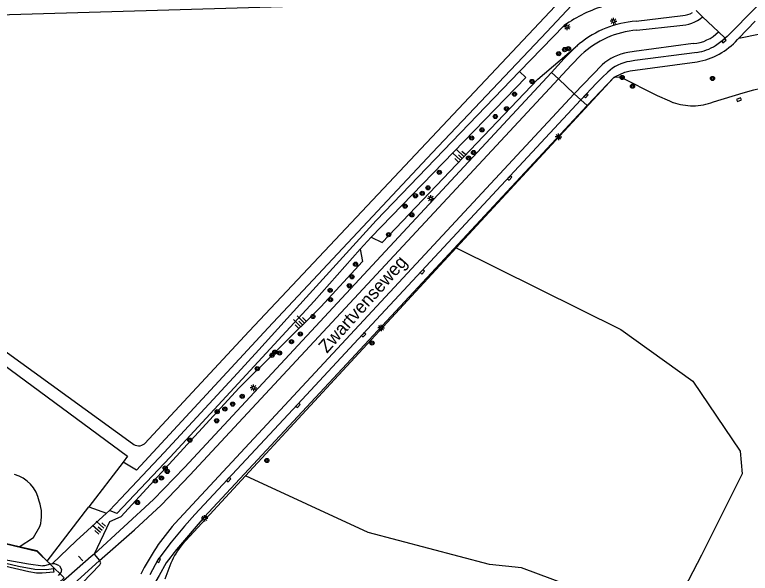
# Model space of a CAD drawing. Extents: x 128999 to 131010, y 395498 to 399007.
# Drawn here: x 130170.7 to 130311.9, y 397783.7 to 397890.8 of the extents above; entities that cross this region are included whole.
import ezdxf

# ---------------------------------------------------------------- set-up
doc = ezdxf.new("R2010")
doc.units = 0
for name, color, linetype in [('gg-afsc-faunaraster', 7, 'Continuous'), ('gg-afsc-hekwerk', 7, 'Continuous'), ('gg-afsc-muur', 7, 'Continuous'), ('gg-anno-openbare ruimte label', 7, 'Continuous'), ('gg-knt-BGT kruinlijn', 7, 'Continuous'), ('gg-knt-bovenkant onderkant talud', 7, 'Continuous'), ('gg-knt-verharding', 7, 'Continuous'), ('gg-knt-verharding nz', 7, 'Continuous'), ('gg-kntw-beschoeiing', 7, 'Continuous'), ('gg-kntw-bovenkant insteek waterloop', 7, 'Continuous'), ('gg-kntw-greppel-droge sloot', 7, 'Continuous'), ('gt-grn-groengrens', 7, 'Continuous'), ('gt-grn-vlakafsluiter', 7, 'Continuous'), ('gt-grn-weggrens', 7, 'Continuous'), ('gt-symb-boom', 7, 'Continuous'), ('gt-symb-kolk', 7, 'Continuous'), ('gt-symb-lichtmast', 7, 'Continuous'), ('gt-symb-talud symbool', 7, 'Continuous'), ('gx-grn-maaiveld', 7, 'Continuous')]:
    doc.layers.add(name, color=color, linetype=linetype)

# ---------------------------------------------------------------- blocks, each defined once
blk = doc.blocks.new('gt0-KOLK')
at = {"layer": 'gt-symb-kolk'}
blk.add_lwpolyline([(0, 0), (0.38, 0), (0.38, 0.4), (-0.38, 0.4), (-0.38, 0), (0, 0)], dxfattribs=at)
blk = doc.blocks.new('gt0-BOOM')
at = {"layer": 'gt-symb-boom'}
for radius in [0.4, 0.2]:
    blk.add_circle((0, 0), radius, dxfattribs=at)
blk = doc.blocks.new('gt0-LMAST')
at = {"layer": 'gt-symb-lichtmast'}
for p, q in [((-0.18, 0.17), (-0.45, 0.44)), ((-0.01, 0.25), (-0.01, 0.62)), ((0.17, 0.17), (0.44, 0.44)), ((-0.26, 0), (-0.63, 0)), ((-0.18, -0.18), (-0.45, -0.45)), ((-0.01, -0.25), (-0.01, -0.63)), ((0.44, -0.45), (0.17, -0.18)), ((0.24, 0), (0.62, 0))]:
    blk.add_line(p, q, dxfattribs=at)
blk.add_circle((-0.01, 0), 0.25, dxfattribs=at)
blk = doc.blocks.new('gt0-TALUD_1')
at = {"layer": 'gt-symb-talud symbool'}
for p, q in [((-1, -1), (-1, 0)), ((-0.5, -2), (-0.5, 0)), ((0, -1), (0, 0)), ((0.5, -2), (0.5, 0)), ((1, -1), (1, 0))]:
    blk.add_line(p, q, dxfattribs=at)

msp = doc.modelspace()

# ---------------------------------------------------------------- linework, layer by layer
at = {"layer": 'gg-afsc-faunaraster'}
for p in [(130191.53, 397804.99), (130176.99, 397786.01)]:
    msp.add_line(p, (130184.97, 397796.42), dxfattribs=at)
msp.add_lwpolyline([(130150.22, 397837.21), (130192.38, 397806.1), (130191.53, 397804.99)], dxfattribs=at)
at = {"layer": 'gg-afsc-hekwerk'}
for p, q in [((130285.77, 397878.77), (130255.5, 397846.07)), ((130255.5, 397846.07), (130215.07, 397802.38)), ((130177.61, 397785.4), (130176.99, 397786.01)), ((130200.71, 397785.63), (130199.53, 397782.51))]:
    msp.add_line(p, q, dxfattribs=at)
for points in [[(129732.86, 397895.38), (129752.57, 397890.52), (129776.36, 397884.66), (129795.93, 397879.85), (129813.54, 397875.49), (129830.42, 397871.3), (129850.09, 397866.47), (129864.8, 397862.81), (129872.12, 397861.01), (129882.04, 397858.59), (129891.84, 397856.22), (129904.2, 397853.17), (129916.44, 397850.11), (129984.83, 397833.4), (130005.01, 397828.5), (130044.41, 397819.04), (130066.59, 397813.82), (130096.18, 397806.71), (130145.46, 397794.95), (130175, 397787.91)], [(130297.1, 397873.92), (130296.5, 397874.22), (130294.15, 397875.23), (130287.03, 397878.83), (130285.77, 397878.77)], [(130304.84, 397874.06), (130310.54, 397875.81), (130312.64, 397876.4), (130314.76, 397876.88), (130319.24, 397877.65)], [(130171.61, 397788.76), (130155.38, 397792.57), (130138.08, 397796.73), (130120.86, 397800.8), (130108.53, 397803.78), (130105.55, 397804.5)], [(130215.07, 397802.38), (130203.56, 397789.94), (130202.96, 397789.27)], [(130176.99, 397786.01), (130175.03, 397787.95), (130171.61, 397788.76)], [(130175, 397787.91), (130180.21, 397782.82), (130175.42, 397778.35), (130154.2, 397783.6)]]:
    msp.add_lwpolyline(points, dxfattribs=at)
for centre, radius, start, end in [((130301.66, 397889.7), 16.42, 253.8766, 267.4749), ((130300.19, 397887.42), 14.15, 273.0551, 289.2028), ((130215.19, 397779.18), 15.85, 140.5003, 155.9949)]:
    msp.add_arc(centre, radius, start, end, dxfattribs=at)
at = {"layer": 'gg-afsc-muur'}
msp.add_lwpolyline([(130309.3, 397874.55), (130309.46, 397874.15), (130310.22, 397874.47), (130310.06, 397874.86), (130309.3, 397874.55)], dxfattribs=at)
at = {"layer": 'gg-knt-BGT kruinlijn'}
for p, q in [((130271.15, 397878.45), (130278.45, 397884.63)), ((130188.91, 397793.52), (130185.96, 397787.35))]:
    msp.add_line(p, q, dxfattribs=at)
for points in [[(130239.17, 397848.1), (130241.3, 397847.12), (130271.15, 397878.45)], [(130237.08, 397845.82), (130237.49, 397843.44), (130229.5, 397834.75), (130213.83, 397819.23), (130191.08, 397794.47), (130188.91, 397793.52)]]:
    msp.add_lwpolyline(points, dxfattribs=at)
at = {"layer": 'gg-knt-bovenkant onderkant talud'}
for p, q in [((130182.56, 397789.88), (130188.37, 397795.18)), ((130188.37, 397795.18), (130188.91, 397795.68))]:
    msp.add_line(p, q, dxfattribs=at)
at = {"layer": 'gg-knt-verharding'}
for p, q in [((130290.01, 397889.55), (130298.96, 397890.63)), ((130302.76, 397890.37), (130301.52, 397891.57)), ((130302.76, 397890.37), (130305.84, 397887.51)), ((130312.86, 397889.52), (130309.73, 397886.28)), ((130305.84, 397887.51), (130307.14, 397886.29)), ((130309.73, 397886.28), (130309.48, 397886.02)), ((130280.61, 397873.35), (130285.77, 397878.77)), ((130185.96, 397787.35), (130185.4, 397786.86)), ((130185.96, 397787.35), (130187.02, 397786.15)), ((130187.02, 397786.15), (130177.14, 397777.17)), ((130185.4, 397786.86), (130177.59, 397780.02))]:
    msp.add_line(p, q, dxfattribs=at)
for points in [[(130274.63, 397893.88), (130084.42, 397888.25), (130084.22, 397887.67), (130089.67, 397884.68), (130093.08, 397882.32), (130126.56, 397857.37), (130165.3, 397828.82), (130193.34, 397808.58)], [(130280.36, 397894.04), (130278.57, 397893.64), (130272.88, 397887.53), (130250.84, 397864.27), (130219.37, 397830.77), (130194.12, 397803.43), (130191.53, 397804.99)], [(130195.67, 397808.52), (130215.73, 397830.08), (130274.48, 397892.43), (130275.05, 397893.3), (130274.63, 397893.88)], [(130313.13, 397892.32), (130307.52, 397886.6), (130307.14, 397886.29)], [(130305.27, 397884.89), (130306.56, 397885.82), (130307.14, 397886.29)], [(130309.73, 397886.28), (130313.83, 397887.15), (130319.63, 397883.97), (130327.69, 397880.39), (130336.08, 397877.59), (130343.49, 397875.64), (130351.31, 397874.26), (130359.69, 397873.48), (130366.83, 397873.44), (130371.75, 397874.25)], [(130273.8, 397879.69), (130276.2, 397882.41), (130278.45, 397884.63)], [(130301.71, 397883.57), (130289.79, 397881.99), (130288.8, 397881.83)], [(130285.77, 397878.77), (130286.03, 397878.95), (130287.86, 397879.76), (130288.85, 397880.03), (130301.72, 397881.77)], [(130273.8, 397879.69), (130203.36, 397803.93), (130197.35, 397797.8), (130185.96, 397787.35)], [(130279.42, 397874.46), (130282.41, 397877.68), (130283.47, 397878.75), (130284.58, 397879.79)], [(130279.42, 397874.46), (130248.84, 397841.61), (130237.57, 397829.55), (130224.99, 397816.02), (130205.34, 397794.96), (130203.31, 397792.72), (130200.76, 397789.62), (130198.2, 397786.23), (130196.68, 397783.37)], [(130280.61, 397873.35), (130207.1, 397794.44), (130201.77, 397788.21), (130199.83, 397785.64), (130198.5, 397783.27), (130197.18, 397781.08), (130196.23, 397779.6)], [(130178.85, 397776.75), (130187.09, 397785.26), (130187.25, 397785.7), (130187.02, 397786.15)]]:
    msp.add_lwpolyline(points, dxfattribs=at)
for centre, radius, start, end in [((130298.45, 397895.94), 5.33, 275.4457, 296.8269), ((130291.4, 397870.26), 19.34, 94.1217, 129.4448), ((130289.12, 397872.7), 16.01, 128.6765, 131.7807), ((130300.66, 397891.8), 8.3, 277.2244, 303.6795), ((130299.55, 397894.93), 13.34, 279.3367, 318.1063), ((130289.98, 397874), 7.92, 98.5765, 133.0123), ((130194.54, 397809.93), 1.81, 228.5849, 308.7095)]:
    msp.add_arc(centre, radius, start, end, dxfattribs=at)
at = {"layer": 'gg-knt-verharding nz'}
for p, q in [((130290.15, 397887.82), (130298.41, 397888.75)), ((130278.15, 397875.64), (130283.5, 397881.18)), ((130201.45, 397793.19), (130278.15, 397875.64))]:
    msp.add_line(p, q, dxfattribs=at)
for points in [[(130301, 397885.24), (130289.62, 397883.73), (130288.45, 397883.55)], [(130275.11, 397878.48), (130277.53, 397881.12), (130279.48, 397883.1)], [(130187.02, 397786.15), (130193.72, 397791.97), (130198.87, 397796.73), (130204.37, 397802.5), (130275.11, 397878.48)]]:
    msp.add_lwpolyline(points, dxfattribs=at)
for centre, radius, start, end in [((130298.37, 397895.52), 6.77, 270.3382, 310.459), ((130291.53, 397870.27), 17.6, 94.4822, 133.1754), ((130300.33, 397892.96), 7.75, 274.9277, 315.2874), ((130290.03, 397873.92), 9.76, 99.2932, 131.9602), ((130237.16, 397762.11), 47.34, 138.959, 153.1217)]:
    msp.add_arc(centre, radius, start, end, dxfattribs=at)
at = {"layer": 'gg-kntw-beschoeiing'}
msp.add_line((130182.96, 397786.96), (130183.79, 397786.08), dxfattribs=at)
at = {"layer": 'gg-kntw-bovenkant insteek waterloop'}
for p, q in [((130176.46, 397785.08), (130176.15, 397785.08)), ((130177.61, 397785.4), (130176.46, 397785.08)), ((130177.91, 397785.48), (130177.61, 397785.4)), ((130179.34, 397785.08), (130179.75, 397784.42)), ((130179.17, 397783.23), (130179.62, 397783.74)), ((130179.75, 397784.42), (130179.62, 397783.74))]:
    msp.add_line(p, q, dxfattribs=at)
for points in [[(130171.61, 397788.76), (130174.35, 397790.55), (130175.59, 397792.61)], [(130179.34, 397785.08), (130178.41, 397785.47), (130177.91, 397785.48)]]:
    msp.add_lwpolyline(points, dxfattribs=at)
for centre, radius, start, end in [((130168.88, 397796.18), 6.7, 11.3814, 74.2192), ((130168.04, 397794.83), 7.87, 343.6469, 19.8224)]:
    msp.add_arc(centre, radius, start, end, dxfattribs=at)
at = {"layer": 'gg-kntw-greppel-droge sloot'}
for p, q in [((130237.08, 397845.82), (130239.17, 397848.1)), ((130191.14, 397798.04), (130188.91, 397795.68))]:
    msp.add_line(p, q, dxfattribs=at)
for points in [[(130267.62, 397879.92), (130240.09, 397851.35), (130226.67, 397836.57), (130217.61, 397826.55)], [(130239.17, 397848.1), (130268.84, 397878.72), (130267.62, 397879.92)], [(130237.08, 397845.82), (130228.23, 397835.87), (130200.59, 397805.92), (130190.35, 397795.15), (130188.91, 397795.68)], [(130217.61, 397826.55), (130213.53, 397822.05), (130199.43, 397806.83), (130191.14, 397798.04)]]:
    msp.add_lwpolyline(points, dxfattribs=at)
at = {"layer": 'gt-grn-groengrens'}
msp.add_line((130276.22, 397888.74), (130267.62, 397879.92), dxfattribs=at)
msp.add_lwpolyline([(130255.5, 397846.07), (130287.07, 397830.4), (130300.9, 397820.49), (130309.98, 397807.08), (130310.39, 397802.74), (130302.57, 397787.14), (130299.22, 397780.72), (130292.07, 397775.76), (130268.03, 397784.74), (130261.9, 397785.38), (130238.57, 397791.47), (130215.07, 397802.38)], dxfattribs=at)
msp.add_arc((130291.71, 397866.59), 27.03, 106.3419, 124.96, dxfattribs=at)
at = {"layer": 'gt-grn-vlakafsluiter'}
for p, q in [((130184.97, 397796.42), (130188.37, 397795.18)), ((130182.56, 397789.88), (130177.91, 397785.48))]:
    msp.add_line(p, q, dxfattribs=at)
at = {"layer": 'gt-grn-weggrens'}
for p, q in [((130273.8, 397879.69), (130275.11, 397878.48)), ((130275.11, 397878.48), (130278.15, 397875.64)), ((130278.15, 397875.64), (130279.42, 397874.46)), ((130279.42, 397874.46), (130280.61, 397873.35))]:
    msp.add_line(p, q, dxfattribs=at)
at = {"layer": 'gx-grn-maaiveld'}
for points in [[(130104.78, 397801.55), (130132.74, 397794.43), (130139.05, 397792.99), (130149.97, 397790.08), (130171.45, 397785.03), (130174.62, 397784.48), (130176.88, 397784.42), (130178.15, 397784.57), (130178.26, 397783.91), (130176, 397783.69), (130174.9, 397783.68), (130173.47, 397783.92), (130148.14, 397789.81), (130016.85, 397823.16), (130011.95, 397824.13), (130007.67, 397825.13), (130007.27, 397825.71), (130007.42, 397825.96), (130010.55, 397825.53), (130022.32, 397822.98), (130104.78, 397801.55)], [(130022.91, 397823.43), (130022.99, 397823.41), (130055.57, 397814.84), (130095.7, 397804.85), (130121.17, 397798.4), (130168.73, 397786.31), (130173.41, 397785.48), (130176.15, 397785.08)]]:
    msp.add_lwpolyline(points, dxfattribs=at)

# ---------------------------------------------------------------- block references
at = {"layer": 'gt-symb-boom'}
for p in [(130275.16, 397883.33), (130276.29, 397884.1), (130277.03, 397884.29), (130287.34, 397878.76), (130270.04, 397877.99), (130304.68, 397878.57), (130289.32, 397877.08), (130266.67, 397875.55), (130265.15, 397872.75), (130262.99, 397871.27), (130260.45, 397868.7), (130258.46, 397867.13), (130257.85, 397863.3), (130258.82, 397864.35), (130252.24, 397860.57), (130250.08, 397857.59), (130247.66, 397856.07), (130248.96, 397856.53), (130245.68, 397854.07), (130246.98, 397852.4), (130242.51, 397848.61), (130236.17, 397842.94), (130235.47, 397840.52), (130231.29, 397837.92), (130234.98, 397838.8), (130231.36, 397836.14), (130227.99, 397832.91), (130225.58, 397829.56), (130223.87, 397828.09), (130239.33, 397827.83), (130220.13, 397825.48), (130220.67, 397826.08), (130221.58, 397825.91), (130217.3, 397822.91), (130214.41, 397817.59), (130211.08, 397815.16), (130212.57, 397816.11), (130209.61, 397814.67), (130209.5, 397812.91), (130204.37, 397809.2), (130219.14, 397805.3), (130199.62, 397803.87), (130200.02, 397803.2), (130197.74, 397801.36), (130198.9, 397801.93), (130194.32, 397797.23)]:
    msp.add_blockref('gt0-BOOM', p, dxfattribs=at)
at = {"layer": 'gt-symb-kolk'}
for p, rotation in [((130306.74, 397885.96), -141.14610194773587), ((130280.28, 397875.39), -132.89410848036), ((130265.59, 397859.6), -132.97393890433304), ((130248.84, 397841.61), -133.0596734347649), ((130237.57, 397829.55), -132.89960126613), ((130224.99, 397816.02), -133.04237125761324), ((130211.66, 397801.75), -132.96253406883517), ((130198.2, 397786.23), -118.27944138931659)]:
    msp.add_blockref('gt0-KOLK', p, dxfattribs=dict(at, rotation=rotation))
at = {"layer": 'gt-symb-lichtmast'}
for p in [(130276.76, 397888.45), (130285.69, 397889.56), (130275.13, 397867.39), (130250.6, 397855.54), (130241.1, 397830.72), (130216.58, 397819.24), (130207.18, 397794.21)]:
    msp.add_blockref('gt0-LMAST', p, dxfattribs=at)
at = {"layer": 'gt-symb-talud symbool'}
for p, xscale, yscale, rotation in [((130256.63, 397863.23), 0.9994843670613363, 0.9994843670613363, -133.5000286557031), ((130226, 397831.3), 0.9998529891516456, 0.9998529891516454, -135.16208097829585), ((130187.53, 397791.94), 0.9999864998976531, 0.9999864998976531, -131.1481951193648)]:
    msp.add_blockref('gt0-TALUD_1', p, dxfattribs=dict(at, xscale=xscale, yscale=yscale, rotation=rotation))

# ---------------------------------------------------------------- texts
at = {"layer": 'gg-anno-openbare ruimte label'}
msp.add_text('Zwartvenseweg', height=2.5, rotation=48.3, dxfattribs=at).set_placement((130230.67, 397825.73))

doc.saveas('drawing.dxf')
